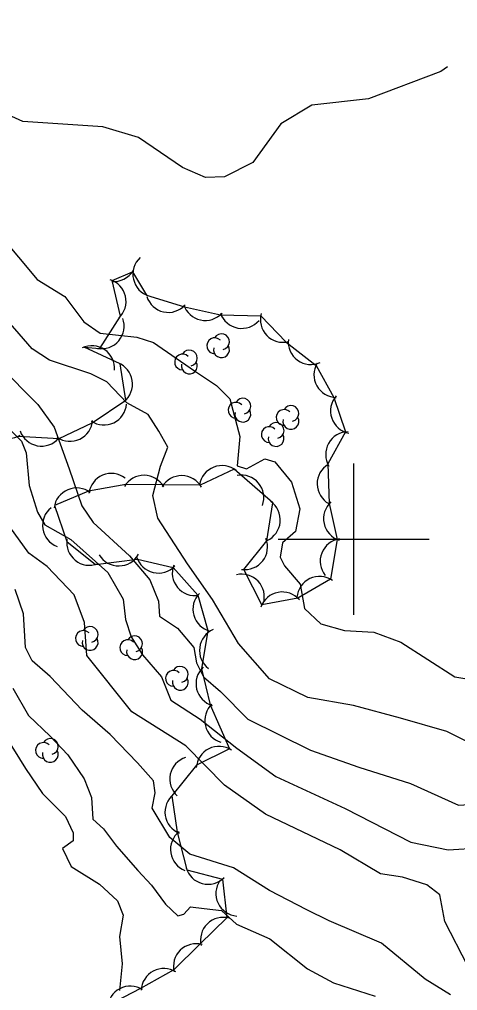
# Model space of a CAD drawing. Extents: x 646142 to 649934, y 5874075 to 5876351.
# Drawn here: x 647755.7 to 647813.8, y 5875740.3 to 5875868.8 of the extents above; entities that cross this region are included whole.
import ezdxf

# ---------------------------------------------------------------- set-up
doc = ezdxf.new("R2010")
doc.units = 0
for name, color, linetype in [('Niveau 1', 7, 'Continuous'), ('Niveau 2', 7, 'Continuous'), ('Niveau 44', 7, 'Continuous'), ('Niveau 61', 7, 'Continuous')]:
    doc.layers.add(name, color=color, linetype=linetype)

msp = doc.modelspace()

# ---------------------------------------------------------------- linework, layer by layer
at = {"layer": 'Niveau 1'}
for points in [[(647812.42, 5875862.52), (647811.53, 5875861.91), (647801.98, 5875858.29), (647794.46, 5875857.44), (647790.37, 5875854.99), (647786.65, 5875849.85), (647782.92, 5875847.95), (647780.38, 5875847.87), (647777.33, 5875849.2), (647771.53, 5875853.15), (647766.79, 5875854.58), (647756.21, 5875855.28), (647751.77, 5875857.26), (647747.44, 5875861.62), (647740.1, 5875864.47), (647737.52, 5875867.48), (647729.46, 5875872.67)], [(647821.93, 5875739.84), (647817.75, 5875741.23), (647815.11, 5875743.49), (647812.08, 5875749.39), (647811.41, 5875752.95), (647809.7, 5875754.25), (647806.47, 5875755.27), (647803.57, 5875755.73), (647798.22, 5875758.87), (647788.33, 5875763.62), (647782.88, 5875767.44), (647777.77, 5875772.67), (647770.65, 5875777.17), (647764.69, 5875784.62), (647764.36, 5875788.96), (647762.99, 5875792.64), (647759.43, 5875796.38), (647757, 5875798.14), (647753.91, 5875802.44), (647753.26, 5875804.17), (647753.71, 5875808.1), (647753.47, 5875811.18), (647749.92, 5875814.12)]]:
    msp.add_lwpolyline(points, dxfattribs=at)
at = {"layer": 'Niveau 2'}
for points in [[(647716.58, 5875874.27), (647723.65, 5875866.63), (647729.78, 5875862.3), (647738.23, 5875855.32), (647744.2, 5875850.23), (647750.63, 5875843.23), (647758.1, 5875834.38), (647761.74, 5875832.1), (647764.28, 5875828.79), (647766.42, 5875827.28), (647766.42, 5875827.28), (647771.28, 5875826.74), (647773.52, 5875826.05), (647778.91, 5875822.28), (647781.84, 5875820.34), (647783.6, 5875818.56), (647784.92, 5875813.58), (647784.59, 5875809.69), (647785.83, 5875809.3), (647788.22, 5875810.64), (647789.57, 5875810.26), (647791.77, 5875807.55)], [(647710.94, 5875869.19), (647713.27, 5875863.8), (647715.39, 5875861.32), (647716.67, 5875859.21), (647719.3, 5875856.09), (647722.08, 5875854.42), (647726.64, 5875850.92), (647731.22, 5875848.29), (647735.7, 5875844.38), (647739.99, 5875839.36), (647743.5, 5875834.79), (647747.04, 5875831.7), (647750.23, 5875827.44), (647753.04, 5875822.97), (647758.2, 5875817.82), (647760.36, 5875814.83), (647762.35, 5875809.3), (647764, 5875804.42), (647765.52, 5875802.23), (647765.52, 5875802.23), (647770.32, 5875797.79)], [(647817.9, 5875771.75), (647812.33, 5875774.55), (647806.2, 5875776.32), (647799.96, 5875777.98), (647793.94, 5875779.07), (647788.86, 5875781.5), (647784.75, 5875786.2), (647781.31, 5875792.04), (647778.01, 5875796.75), (647774.09, 5875802.78), (647773.39, 5875805.78), (647774.43, 5875809.67), (647775.39, 5875812.16), (647774.19, 5875814.32), (647772.81, 5875816.52), (647769.98, 5875818.03), (647767.34, 5875820.82), (647765.19, 5875821.87), (647759.74, 5875823.7), (647757.43, 5875825.2), (647753.07, 5875830.17)], [(647752.8, 5875816.13), (647756, 5875812.96), (647756.65, 5875811.42), (647757.05, 5875807.12), (647758.12, 5875803.56), (647759.13, 5875801.89), (647762.56, 5875799.95), (647767.46, 5875795.59), (647769.49, 5875792.08), (647769.8, 5875789.37), (647770.52, 5875787.09), (647772.06, 5875784.68), (647774.54, 5875781.79), (647775.79, 5875778.71), (647779.67, 5875776.19), (647784.52, 5875772.34), (647789.71, 5875768.59), (647789.71, 5875768.59), (647798.86, 5875764.38), (647807.58, 5875759.9), (647812.51, 5875758.91), (647816.69, 5875759.17)], [(647791.77, 5875807.55), (647792.89, 5875804.04), (647792.32, 5875801), (647790.57, 5875799.5), (647790.28, 5875797.63), (647790.84, 5875796.48), (647792.9, 5875794.05), (647793.48, 5875790.83), (647795.67, 5875788.81), (647798.78, 5875787.92), (647802.69, 5875787.69), (647806.24, 5875786.39), (647813.42, 5875781.78), (647820.04, 5875780.67)], [(647770.32, 5875797.79), (647773.01, 5875794.62), (647774.18, 5875791.82), (647774.3, 5875789.83), (647776.68, 5875788.24), (647778.85, 5875785.65), (647779.21, 5875783.63), (647780.12, 5875781.78), (647782.36, 5875779.83), (647786, 5875776.19), (647794.3, 5875772.06), (647800.67, 5875769.84), (647807.53, 5875767.68), (647813.9, 5875764.78), (647817.41, 5875765.03), (647820.48, 5875766.31), (647823.03, 5875766.52), (647826.97, 5875765.15), (647832.36, 5875762.26), (647835.26, 5875759.81), (647839.04, 5875754.65), (647841.36, 5875750.43), (647844.77, 5875744.32), (647848.78, 5875738.38)], [(647812.84, 5875739.68), (647809.47, 5875741.76), (647803.67, 5875746.52), (647796.74, 5875749.48), (647793.82, 5875750.97), (647788.87, 5875753.51), (647784.11, 5875756.52), (647778.3, 5875758.3), (647775.67, 5875760.51), (647773.31, 5875764.39), (647773.73, 5875766.43), (647773.5, 5875768.01), (647771.36, 5875770.42), (647767.75, 5875774.15), (647764.07, 5875777.36), (647759.83, 5875781.85), (647757.44, 5875783.9), (647756.56, 5875785.66), (647756.27, 5875790.11), (647755.17, 5875793.34)], [(647754.87, 5875780.28), (647756.96, 5875776.68), (647759.81, 5875773.95), (647762.14, 5875771.46), (647764.31, 5875768.27), (647765.27, 5875765.81)], [(647753.95, 5875773.86), (647756.55, 5875769.64), (647758.78, 5875766.35), (647761.83, 5875763.31), (647762.88, 5875761.15), (647762.86, 5875760.06), (647761.43, 5875759.07), (647762.61, 5875756.69), (647766.33, 5875754.34), (647768.74, 5875752.15), (647769.48, 5875750.24), (647769.01, 5875747.41), (647769.34, 5875743.81), (647768.99, 5875740.26)], [(647765.27, 5875765.81), (647765.48, 5875762.93), (647766.9, 5875761.65), (647768.58, 5875759.38), (647771.43, 5875756.14), (647773.25, 5875754.22), (647775.07, 5875751.68), (647776.74, 5875750.14), (647777.51, 5875750.39), (647778.39, 5875751.34), (647780.22, 5875751.13), (647782.51, 5875750.85), (647784.49, 5875749.06), (647788.92, 5875747.12), (647793.87, 5875743.14), (647797.32, 5875741.28), (647802.87, 5875739.51)]]:
    msp.add_lwpolyline(points, dxfattribs=at)
at = {"layer": 'Niveau 44'}
for points in [[(647755.57, 5875813.63), (647761.01, 5875813.32), (647765.39, 5875815.42), (647769.82, 5875818.41), (647769.09, 5875823.21), (647764.34, 5875825.43), (647766.38, 5875825.22), (647769.12, 5875829.51), (647768.04, 5875834.24), (647770.71, 5875835.4), (647772.59, 5875832.31), (647777.61, 5875830.74), (647782.35, 5875829.71), (647787.69, 5875829.58), (647791.07, 5875826.09), (647795.03, 5875823.01), (647797.39, 5875818.77), (647798.94, 5875814.2), (647796.58, 5875809.96), (647796.78, 5875804.71), (647797.8, 5875799.97), (647796.92, 5875794.72), (647792.6, 5875792.2), (647787.83, 5875791.31), (647785.48, 5875795.98), (647788.49, 5875799.79), (647789.28, 5875804.8), (647784.19, 5875809.26), (647779.68, 5875807.15), (647774.83, 5875807.2), (647769.83, 5875807.24), (647764.87, 5875806.34), (647760.39, 5875804.47), (647762.01, 5875799.7), (647765.8, 5875796.66), (647771.38, 5875797.36), (647776.1, 5875796.24), (647779.37, 5875792.6), (647780.68, 5875787.92), (647779.85, 5875782.83), (647780.98, 5875778.1), (647783.55, 5875772.25), (647779.2, 5875770.09), (647775.92, 5875766.03), (647776.63, 5875761.23), (647777.92, 5875756.23)], [(647777.92, 5875756.23), (647782.62, 5875755.01), (647783.23, 5875749.91), (647779.64, 5875746.42), (647776.17, 5875743.03), (647771.77, 5875740.55), (647767.47, 5875738.29)]]:
    msp.add_lwpolyline(points, dxfattribs=at)
for centre, radius, start, end in [((647773.77, 5875835.07), 3, 132.9822, 252.9601), ((647768.24, 5875837.1), 3, 265.2561, 328.2138), ((647766.86, 5875831.48), 3, 312.8717, 72.8497), ((647775.47, 5875833.02), 3, 197.6712, 317.6492), ((647780.36, 5875831.95), 3, 197.6712, 317.6492), ((647785.19, 5875830.9), 3, 199.5804, 319.5583), ((647790.65, 5875829.06), 3, 164.0437, 284.0217), ((647766.61, 5875828.21), 3, 259.729, 19.707), ((647782.5, 5875826.13), 1.05, 282.2692, 149.7263), ((647765.35, 5875822.6), 3, 355.5403, 115.5182), ((647781.6, 5875825.6), 1.05, 44.1154, 269.804), ((647782.5, 5875825.08), 1.05, 166.9369, 29.6212), ((647794.35, 5875826.12), 3, 173.8401, 293.818), ((647777.35, 5875823.45), 1.05, 44.1154, 269.804), ((647778.25, 5875823.98), 1.05, 282.2692, 149.7263), ((647767.72, 5875820.54), 3, 308.6474, 68.6253), ((647778.25, 5875822.93), 1.05, 166.9369, 29.6212), ((647797.75, 5875821.75), 3, 149.0333, 269.0113), ((647766.94, 5875818.12), 3, 235.6308, 355.6087), ((647784.43, 5875817.07), 1.05, 44.1154, 269.804), ((647785.33, 5875817.6), 1.05, 282.2692, 149.7263), ((647799.94, 5875816.97), 3, 138.5807, 258.5586), ((647785.33, 5875816.55), 1.05, 166.9369, 29.6212), ((647790.79, 5875816.11), 1.05, 44.1154, 269.804), ((647791.69, 5875816.64), 1.05, 282.2692, 149.7263), ((647754.32, 5875816.36), 3, 180.6381, 300.616), ((647762.44, 5875815.96), 3, 235.6308, 355.6087), ((647789.73, 5875814.38), 1.05, 282.2692, 149.7263), ((647791.69, 5875815.59), 1.05, 166.9369, 29.6212), ((647758.67, 5875815.32), 3, 199.2286, 319.2066), ((647788.83, 5875813.85), 1.05, 44.1154, 269.804), ((647799.3, 5875811.22), 3, 90.845, 210.8229), ((647789.73, 5875813.33), 1.05, 166.9369, 29.6212), ((647782.57, 5875806.74), 3, 51.3611, 171.339), ((647798.17, 5875807.33), 3, 121.0565, 241.0344), ((647767.92, 5875805.7), 3, 52.6204, 172.5984), ((647772.24, 5875805.46), 3, 29.4758, 149.4538), ((647777.24, 5875805.41), 3, 29.4758, 149.4538), ((647785.11, 5875805.49), 3, 339.9892, 99.9671), ((647763.31, 5875803.78), 3, 52.6204, 172.5984), ((647787.29, 5875802.56), 3, 294.4517, 54.4296), ((647799.01, 5875802.71), 3, 132.1419, 252.1198), ((647761.81, 5875801.83), 3, 128.868, 248.846), ((647765.01, 5875799.55), 3, 171.3088, 291.2867), ((647785.6, 5875798.98), 3, 261.723, 21.7009), ((647798.57, 5875797.07), 3, 98.4558, 218.4337), ((647768.89, 5875799.47), 3, 210.8421, 330.82), ((647774.14, 5875798.52), 3, 196.6524, 316.6304), ((647778.99, 5875795.53), 3, 159.391, 279.3689), ((647785.17, 5875792.37), 3, 343.4474, 103.4253), ((647795.49, 5875792.08), 3, 55.4842, 175.4621), ((647781.72, 5875790.74), 3, 135.6799, 255.6578), ((647790.54, 5875790.02), 3, 40.6097, 160.5877), ((647765.11, 5875787.39), 1.05, 282.2692, 149.7263), ((647764.21, 5875786.86), 1.05, 44.1154, 269.804), ((647770.99, 5875786.17), 1.05, 282.2692, 149.7263), ((647782.59, 5875785.29), 3, 112.9384, 232.9163), ((647765.11, 5875786.34), 1.05, 166.9369, 29.6212), ((647770.09, 5875785.64), 1.05, 44.1154, 269.804), ((647770.99, 5875785.12), 1.05, 166.9369, 29.6212), ((647777.04, 5875782.12), 1.05, 282.2692, 149.7263), ((647782.13, 5875780.87), 3, 133.4057, 253.3837), ((647776.14, 5875781.59), 1.05, 44.1154, 269.804), ((647777.04, 5875781.07), 1.05, 166.9369, 29.6212), ((647783.29, 5875776.01), 3, 133.4057, 253.3837), ((647758.94, 5875772.04), 1.05, 44.1154, 269.804), ((647759.84, 5875772.57), 1.05, 282.2692, 149.7263), ((647759.84, 5875771.52), 1.05, 166.9369, 29.6212), ((647782.16, 5875769.59), 3, 56.378, 176.3559), ((647778.66, 5875768.26), 3, 107.9345, 227.9124), ((647778.02, 5875763.89), 3, 128.4133, 248.3913), ((647778.75, 5875758.94), 3, 128.4133, 248.3913), ((647780.71, 5875757.33), 3, 195.5052, 315.4832), ((647784.76, 5875753.12), 3, 145.4374, 265.4154), ((647782.72, 5875746.95), 3, 74.252, 194.2299), ((647779.14, 5875743.46), 3, 74.252, 194.2299), ((647774.87, 5875740.19), 3, 57.7729, 177.7508), ((647770.44, 5875737.86), 3, 57.7729, 177.7508)]:
    msp.add_arc(centre, radius, start, end, dxfattribs=at)
at = {"layer": 'Niveau 61'}
for points in [[(647800, 5875810), (647800, 5875800), (647800, 5875790)], [(647790, 5875800), (647800, 5875800), (647810, 5875800)]]:
    msp.add_lwpolyline(points, dxfattribs=at)

doc.saveas('drawing.dxf')
